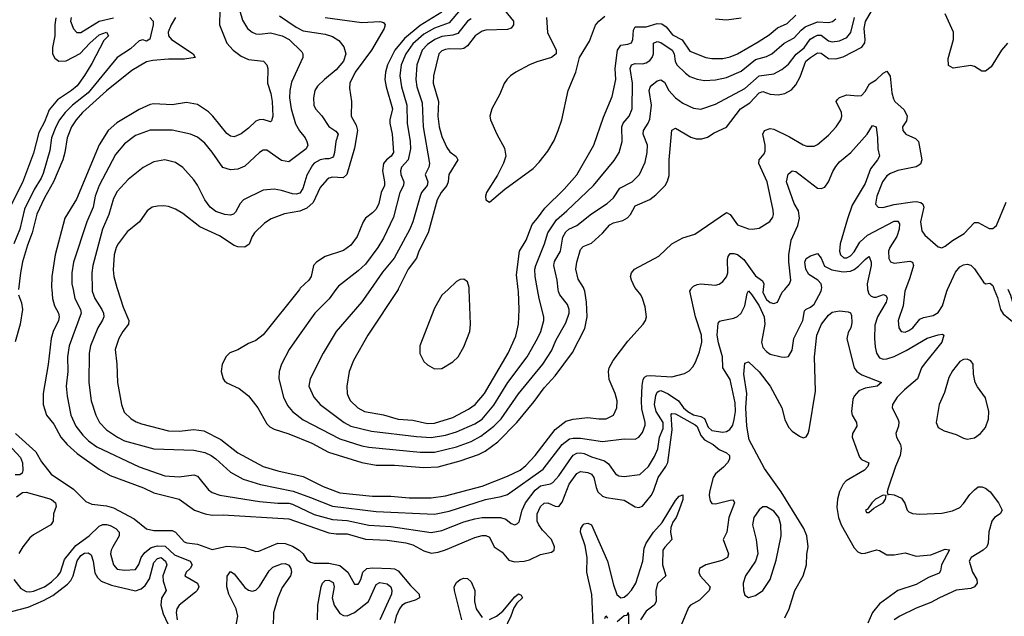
# Model space of a CAD drawing. Header units: inches. Extents: x 1682530 to 1839546, y 640742 to 791647.
# Tile 282 of 656: x 1711215 to 1716613, y 708209 to 711478. Entities that reach past the tile are written whole.
import ezdxf

# ---------------------------------------------------------------- set-up
doc = ezdxf.new("R2010")
doc.units = ezdxf.units.IN
doc.header["$MEASUREMENT"] = 0
doc.layers.add('B7710', color=7, linetype='Continuous')
doc.layers.add('B7711', color=7, linetype='Continuous')

msp = doc.modelspace()

# ---------------------------------------------------------------- linework, layer by layer
at = {"layer": 'B7710', "color": 5}
for points, elevation in [([(1711208.5, 709970), (1711225.6, 709925.6), (1711230.8, 709890), (1711217.8, 709810), (1711190, 709712.7)], 480), ([(1711390.5, 710000), (1711395.3, 709950), (1711406, 709910), (1711427.1, 709870), (1711431.9, 709850), (1711428.3, 709830), (1711398.7, 709770), (1711386.6, 709730), (1711371.5, 709588.5), (1711343.7, 709430), (1711343.9, 709370), (1711362, 709310), (1711401.8, 709261.8), (1711440.6, 709190), (1711475, 709150), (1711530, 709099.8), (1711650, 709014), (1711710, 708980.7), (1711893.2, 708913.3), (1711950, 708884.6), (1712090, 708849.5), (1712173.6, 708790), (1712232.4, 708770), (1712270, 708763.6), (1712330, 708765.2), (1712690, 708742.5), (1712910, 708666.2), (1712950, 708660.5), (1713010, 708660.8), (1713110.4, 708630.4), (1713230, 708626.5), (1713331.3, 708611.3), (1713370, 708599.4), (1713430, 708567), (1713470, 708554.1), (1713510, 708559.5), (1713550, 708572.4), (1713710, 708641), (1713750, 708651.5), (1713770, 708651.6), (1713790, 708641.8), (1713816.3, 708590), (1713860.1, 708560.1), (1713896.9, 708516.9), (1713927.3, 708507.3), (1713980.9, 708510), (1714010, 708518.6), (1714070, 708546.5), (1714130, 708559.7), (1714145.1, 708570), (1714148, 708590), (1714129.9, 708630), (1714081, 708681), (1714060.7, 708710), (1714053, 708730), (1714052.5, 708770), (1714070, 708809.3), (1714090, 708829), (1714110, 708830.1), (1714150, 708811.9), (1714170, 708810.1), (1714190, 708834.5), (1714226.7, 708933.3), (1714270, 708990.8), (1714290, 709001.3), (1714330, 708996), (1714350, 708987.4), (1714362.9, 708970), (1714375, 708915), (1714385.4, 708890), (1714410, 708866.5), (1714430, 708859.1), (1714530, 708844.4), (1714590, 708807.6), (1714610, 708803.8), (1714630, 708812), (1714676.7, 708870), (1714690, 708893.8), (1714716.3, 708970), (1714758.4, 709030), (1714768.2, 709051.8), (1714791.8, 709230), (1714786.1, 709313.9), (1714790, 709319), (1714810, 709317.4), (1714917.7, 709257.7), (1714928.9, 709248.9), (1714950, 709198.5), (1714970, 709175.6), (1715016.3, 709150), (1715050, 709122.1), (1715090, 709104.6), (1715106.3, 709090), (1715106.1, 709070), (1715094.8, 709050), (1715073.8, 709026.2), (1715030.1, 708990), (1715016.8, 708970), (1714996.9, 708890), (1714994.8, 708870), (1715000.8, 708840.8), (1715010, 708827.3), (1715030, 708824.3), (1715110, 708845.7), (1715126.3, 708846.3), (1715134.3, 708830), (1715103.6, 708750), (1715091.5, 708670), (1715072.7, 708630), (1715100.7, 708550), (1715095.8, 708530), (1715065.3, 708514.7), (1714976.5, 708490), (1714942.8, 708470), (1714938.6, 708450), (1714945.1, 708430), (1714999.8, 708370), (1714995.3, 708350), (1714942.3, 708297.7), (1714892.6, 708270), (1714882.4, 708257.6), (1714840.8, 708159.2)], 520), ([(1711507.2, 710000), (1711516.6, 709950), (1711548.4, 709890), (1711552.1, 709870), (1711485.7, 709690), (1711477.1, 709630), (1711477.9, 709550), (1711469.5, 709470), (1711474.6, 709414.6), (1711495.1, 709310), (1711522.8, 709250), (1711560.9, 709200.9), (1711592.6, 709170), (1711637.6, 709137.6), (1711870, 709027.9), (1712010, 708979), (1712090, 708973.3), (1712170, 708983), (1712190, 708976.9), (1712250, 708901.3), (1712270, 708886.5), (1712311.9, 708871.9), (1712530, 708837.9), (1712629.3, 708829.3), (1712690, 708828.9), (1712710, 708823.4), (1712830, 708766.2), (1712930, 708738.2), (1713010, 708734.3), (1713130, 708707.4), (1713250, 708700.8), (1713470, 708668.6), (1713530, 708679.4), (1713650, 708725.9), (1713710, 708743.3), (1713750, 708749.6), (1713850.6, 708750.6), (1713880.7, 708740.8), (1713910, 708716.9), (1713930, 708710.3), (1713943.5, 708716.5), (1713953.1, 708726.9), (1713970.4, 708790), (1713987.3, 708830), (1714040.7, 708899.3), (1714070, 708923.7), (1714126, 708934), (1714138.3, 708941.7), (1714170, 708979.1), (1714240.5, 709079.5), (1714250, 709090.7), (1714270, 709102.3), (1714290, 709104.6), (1714310, 709099.9), (1714350, 709081.6), (1714420.9, 709060.9), (1714443.9, 709043.9), (1714481.5, 708990), (1714499.1, 708979.1), (1714530, 708973.8), (1714615, 708985), (1714663.2, 709030), (1714696.1, 709083.9), (1714713.2, 709126.8), (1714723, 709190), (1714742.7, 709237.3), (1714742.4, 709270), (1714705.1, 709330), (1714695.2, 709370), (1714701.9, 709418.1), (1714710, 709436.8), (1714718.3, 709441.7), (1714730, 709445.1), (1714770, 709428.2), (1714827.7, 709390), (1714855.2, 709350), (1714878.9, 709330), (1714910, 709312.5), (1714950, 709303.2), (1714970, 709292.4), (1714990, 709245.8), (1715010, 709227.1), (1715070, 709217.9), (1715090, 709221.3), (1715108.6, 709231.4), (1715124.2, 709255.8), (1715133.1, 709286.9), (1715138.7, 709330), (1715138.3, 709378.3), (1715110, 709506.3), (1715070.5, 709570.5), (1715067.4, 709630), (1715046.3, 709706.3), (1715039.4, 709750), (1715044.5, 709815.5), (1715054.3, 709825.7), (1715067, 709830), (1715130, 709841.4), (1715150, 709850.8), (1715170.3, 709869.7), (1715189.9, 709910), (1715202.9, 709977.1), (1715210, 709991.5), (1715230, 709970.2), (1715270, 709909.5), (1715297.3, 709850), (1715301, 709810), (1715282.2, 709710), (1715290, 709682.4), (1715310, 709659.3), (1715330, 709645.1), (1715390, 709630.2), (1715410, 709627.9), (1715430, 709632.2), (1715450, 709667.3), (1715459.9, 709730), (1715508.9, 709830), (1715518.4, 709881.6), (1715527.6, 709892.4), (1715550, 709903.3), (1715570, 709919.8), (1715608.4, 709990), (1715610.4, 710000)], 540), ([(1711611.8, 710000), (1711612, 709990), (1711627.4, 709950), (1711666, 709890), (1711674.6, 709870), (1711676.6, 709850), (1711669.6, 709830.4), (1711644.1, 709790), (1711602.7, 709690), (1711596.2, 709650), (1711594.6, 709490), (1711606.1, 709390), (1711632.4, 709310), (1711651.8, 709270), (1711690.2, 709230), (1711750.4, 709190.4), (1711790, 709170.6), (1711950, 709126.5), (1712170, 709118.3), (1712230, 709106.9), (1712264.2, 709090), (1712290, 709070.9), (1712370, 708997.8), (1712440.6, 708960.6), (1712534.4, 708930), (1712713.4, 708893.4), (1712810, 708860.1), (1712930, 708811.4), (1713170, 708781.9), (1713490, 708768.6), (1713570, 708784.9), (1713769, 708849), (1713854.7, 708865.3), (1713890, 708876.6), (1714085.8, 709014.2), (1714189.7, 709150.3), (1714230, 709180.1), (1714250, 709185), (1714290, 709184.2), (1714410, 709165.8), (1714530, 709180.1), (1714590, 709179.1), (1714610, 709190.3), (1714630, 709215.8), (1714643.8, 709256.2), (1714644.7, 709270), (1714626.2, 709346.2), (1714623.7, 709390), (1714627.4, 709472.6), (1714633.6, 709506.4), (1714641.4, 709518.6), (1714653.9, 709526.1), (1714671.5, 709528.5), (1714790, 709520.1), (1714860.4, 709539.6), (1714885.8, 709554.2), (1714905, 709575), (1714919.7, 709600.3), (1714941.6, 709658.4), (1714954.4, 709710), (1714953.1, 709750), (1714920.3, 709850), (1714889.7, 709990), (1714894.2, 710000)], 560), ([(1711751.2, 710000), (1711783, 709903), (1711813.2, 709830), (1711810.7, 709809.3), (1711781.2, 709770), (1711758.8, 709730), (1711737.8, 709670), (1711747.8, 709590), (1711750.2, 709490), (1711773, 709370), (1711787.6, 709327.6), (1711825.3, 709290), (1711853.4, 709273.4), (1711882.8, 709262.8), (1712030, 709225), (1712090, 709223.9), (1712170, 709232.6), (1712224.3, 709224.3), (1712317.9, 709177.9), (1712410, 709104.6), (1712548.9, 709030), (1712630, 709005.7), (1712770, 708974.4), (1712879, 708919), (1712970, 708884.9), (1713150, 708866.7), (1713250, 708867.4), (1713350, 708858.1), (1713470, 708858.5), (1713550, 708869.2), (1713750, 708921.2), (1713890, 708975.7), (1713959.8, 709010), (1713990, 709035), (1714040.8, 709090), (1714150, 709232.8), (1714210, 709277.7), (1714250, 709288.8), (1714330, 709297.3), (1714390, 709290.2), (1714430, 709291.1), (1714470, 709310.3), (1714489, 709350), (1714490.9, 709390), (1714480.4, 709430), (1714446.7, 709506.7), (1714443, 709550), (1714447.1, 709570), (1714469.1, 709610.9), (1714550, 709716.5), (1714634, 709810), (1714646, 709830), (1714651.3, 709850), (1714644.4, 709904.4), (1714629.7, 709950), (1714619.7, 709970), (1714596.2, 710000)], 580), ([(1712748.1, 710000), (1712550, 709750.9), (1712510, 709719.2), (1712470, 709703.5), (1712410, 709668), (1712367.1, 709652.9), (1712347.8, 709632.2), (1712325.5, 709590), (1712319.3, 709550), (1712330.4, 709510), (1712338.6, 709498.6), (1712350, 709487.2), (1712417.4, 709457.4), (1712470, 709415.8), (1712519.7, 709350), (1712570, 709263.2), (1712587.1, 709247.1), (1712610, 709234.4), (1712690, 709208.4), (1712816.4, 709156.4), (1712908.6, 709108.6), (1713090, 709050.6), (1713170, 709036.9), (1713270, 709037), (1713430, 709023.1), (1713510, 709027), (1713630, 709059.6), (1713730, 709094.7), (1713766.8, 709113.2), (1713836.1, 709163.9), (1713940.7, 709270), (1714035.2, 709384.8), (1714090, 709460.9), (1714150, 709526), (1714245.2, 709654.8), (1714313.9, 709786.1), (1714325.5, 709850), (1714322, 709930), (1714312.8, 709990), (1714309.4, 710000)], 620), ([(1712949, 710000), (1712911.6, 709948.4), (1712833.6, 709870), (1712747.3, 709750), (1712693.2, 709670), (1712649.4, 709590.6), (1712637.6, 709550), (1712635.5, 709510), (1712661.4, 709410), (1712683.8, 709363.8), (1712710.2, 709330), (1712770, 709285), (1712970, 709180.6), (1713090, 709143.4), (1713130, 709135.5), (1713410, 709107.3), (1713490, 709108.5), (1713610, 709136.9), (1713690, 709165.6), (1713743.9, 709196.1), (1713815.3, 709250), (1713855, 709290), (1713950, 709427.9), (1714082.9, 709590), (1714130, 709662.6), (1714156.7, 709723.3), (1714210, 709816), (1714226.8, 709870), (1714226.8, 709890), (1714218, 709918), (1714177.2, 709970), (1714168.8, 709988.8), (1714167.6, 710000)], 640), ([(1713138.2, 710000), (1713090, 709930.9), (1712950.7, 709769.3), (1712878.6, 709650), (1712807.3, 709510), (1712800.7, 709470), (1712827.3, 709410), (1712863.2, 709370), (1712994.3, 709270), (1713030, 709250.6), (1713143.3, 709223.3), (1713390, 709193.7), (1713470, 709189.2), (1713550, 709201.7), (1713610, 709219.9), (1713710, 709263.1), (1713750, 709289.6), (1713815.3, 709364.7), (1713890.9, 709490), (1713997.5, 709630), (1714053.7, 709730), (1714072.4, 709770), (1714087.8, 709830), (1714088.5, 709850), (1714062.8, 709950), (1714053.7, 710000)], 660), ([(1713289.8, 710000), (1713123.5, 709750), (1713045, 709610), (1713021.6, 709550), (1713008.4, 709470), (1713010.9, 709430), (1713016.8, 709410), (1713029.4, 709390), (1713069.3, 709350), (1713104.9, 709330), (1713210, 709311.7), (1713290, 709289.2), (1713370, 709282.5), (1713450, 709265.1), (1713490, 709267.7), (1713590, 709297.7), (1713676, 709344), (1713712.9, 709370), (1713763.4, 709430), (1713892.7, 709650), (1713935.6, 709744.4), (1713949.3, 709810), (1713954.1, 709890), (1713949.3, 709989.3), (1713948, 710000)], 680), ([(1713563.9, 710000), (1713530, 709968), (1713490, 709896.3), (1713409.3, 709690), (1713408.5, 709648.5), (1713430, 709604.4), (1713450, 709587), (1713490, 709564.9), (1713530, 709567), (1713590, 709602.8), (1713619.1, 709630), (1713650, 709686), (1713682.8, 709770), (1713686.8, 709810), (1713679.6, 710000)], 720), ([(1715291.9, 710000), (1715290, 709983), (1715310, 709944.1), (1715330, 709928.7), (1715350, 709922.8), (1715369.8, 709930.2), (1715395.9, 709984.1), (1715409.7, 710000)], 560), ([(1715863.1, 710000), (1715870, 709976.5), (1715883.1, 709963.1), (1715898.1, 709958.1), (1715910, 709957.5), (1715951.7, 709971.7), (1715965, 709965), (1715971.3, 709951.3), (1715966.4, 709930), (1715917.6, 709850), (1715904.3, 709804.3), (1715900.8, 709730), (1715904.8, 709684.8), (1715911.8, 709650), (1715930, 709624.8), (1715950, 709618.3), (1715970, 709619.4), (1716010, 709631.4), (1716075.4, 709664.6), (1716190, 709732.3), (1716251.1, 709751.1), (1716273.9, 709753.9), (1716282, 709750), (1716271.4, 709710), (1716173.2, 709590), (1716160.1, 709570), (1716137.4, 709510), (1716065.6, 709450), (1716026.7, 709410), (1715999.5, 709370), (1715998, 709350), (1716030.2, 709290.2), (1716034.3, 709274.3), (1716033.2, 709250), (1716018.9, 709210), (1716022.3, 709190), (1716044.1, 709150), (1716048.6, 709128.6), (1716041.6, 709090), (1716016.1, 709030), (1715976.3, 708910), (1715971.3, 708891.3), (1715974, 708874), (1715982, 708878), (1716010, 708873.4), (1716050, 708855.5), (1716068.8, 708828.8), (1716080.5, 708790), (1716090, 708780.5), (1716110, 708772.2), (1716150, 708767.8), (1716270, 708773.1), (1716330, 708785.7), (1716370, 708805.5), (1716390, 708826), (1716424.3, 708875.7), (1716450, 708901.7), (1716470, 708917.4), (1716490, 708917.8), (1716510.8, 708910.8), (1716536.5, 708890), (1716581.8, 708830), (1716601.7, 708790), (1716590.5, 708770), (1716560.3, 708750), (1716545.2, 708730), (1716528.8, 708671.2), (1716525.7, 708610), (1716517.5, 708590), (1716497.5, 708570), (1716431.3, 708530), (1716421.1, 708510), (1716438.2, 708450), (1716463, 708410), (1716464, 708390), (1716449.6, 708370.4), (1716430, 708360.9), (1716350, 708351.3), (1716257.6, 708310), (1716210, 708283.2), (1716130, 708253.7), (1716040.3, 708210), (1716010.2, 708190)], 540), ([(1716071.3, 710000), (1716067.4, 709990), (1716058.8, 709910), (1716032.3, 709830), (1716034.9, 709790), (1716047.2, 709770), (1716070, 709766.4), (1716090, 709775), (1716111.3, 709790), (1716150, 709836.6), (1716170, 709846), (1716222.9, 709857.1), (1716250, 709873), (1716275.2, 709910), (1716297.9, 709990), (1716302.4, 710000)], 560), ([(1716558.5, 710000), (1716575.6, 709955.6), (1716592.8, 709890), (1716606.6, 709866.6), (1716670, 709815.2), (1716690, 709806.8), (1716706.5, 709813.5), (1716712.1, 709830), (1716706.4, 709850), (1716662, 709922), (1716650, 709967.3), (1716634.3, 710000)], 560), ([(1715410, 708199.5), (1715433.1, 708250), (1715465.7, 708350), (1715510, 708431), (1715528, 708490), (1715530.7, 708549.3), (1715537.9, 708590), (1715531.4, 708648.6), (1715514.6, 708690), (1715390.2, 708890.2), (1715299.3, 709019.3), (1715215.3, 709175.3), (1715201.2, 709250), (1715196.7, 709350), (1715201.3, 709430), (1715185, 709535), (1715190, 709594.8), (1715210, 709603.7), (1715270, 709548.7), (1715329.1, 709470), (1715393.9, 709350), (1715410, 709286.4), (1715430, 709245.5), (1715450, 709223.9), (1715490, 709196.5), (1715510, 709186.5), (1715527.4, 709192.6), (1715538.4, 709210), (1715543.7, 709230), (1715578.3, 709441.7), (1715573.3, 709630), (1715586, 709750), (1715611.9, 709810), (1715650, 709859.5), (1715670, 709874.9), (1715710, 709883.1), (1715757.3, 709877.3), (1715770, 709871.3), (1715776.3, 709856.3), (1715776.7, 709816.7), (1715771.2, 709790), (1715756.5, 709763.5), (1715750.2, 709729.8), (1715791.1, 709570), (1715805.2, 709550), (1715831.9, 709531.9), (1715940.5, 709490), (1715916.3, 709470), (1715850, 709458.2), (1715815.9, 709444.1), (1715790, 709415.7), (1715783, 709397), (1715775.9, 709330), (1715779.1, 709310), (1715802.8, 709270), (1715804, 709250), (1715780.5, 709210), (1715779.4, 709190), (1715819.8, 709079.8), (1715830, 709067.7), (1715870.2, 709050), (1715865.4, 709030), (1715846.5, 709010), (1715747, 708950), (1715730, 708933), (1715710, 708893.3), (1715699.4, 708850), (1715695.5, 708804.5), (1715704.8, 708750), (1715719.1, 708710), (1715790, 708584.5), (1715810, 708561), (1715830, 708553.1), (1715850, 708554.3), (1715911.9, 708571.9), (1715930, 708569.1), (1715970, 708545.2), (1716010, 708545.6), (1716070, 708555.9), (1716130, 708538.8), (1716210, 708544.8), (1716290, 708575.6), (1716312.5, 708572.5), (1716269.1, 708490.9), (1716262.7, 708457.3), (1716255.4, 708444.6), (1716198.5, 708421.5), (1716130, 708383.2), (1716029.3, 708350.7), (1715930, 708276.4), (1715891.1, 708230), (1715864.5, 708170)], 520), ([(1711192.2, 709210), (1711303.9, 709110), (1711334.8, 709054.8), (1711387.9, 708987.9), (1711510, 708905.7), (1711577.6, 708837.6), (1711610, 708822.9), (1711690, 708814.2), (1711730, 708802.9), (1711842.3, 708742.3), (1711910, 708688), (1711950, 708678.8), (1712050, 708678), (1712070, 708668.9), (1712117, 708617), (1712131, 708611), (1712190, 708603.4), (1712270, 708575.3), (1712350, 708592), (1712450, 708585.8), (1712510, 708564.2), (1712525.3, 708565.3), (1712630, 708609.1), (1712670, 708607.4), (1712710, 708592.1), (1712747.4, 708570), (1712768.4, 708550), (1712790, 708518.8), (1712810, 708504.3), (1712830, 708500.1), (1712910, 708499.5), (1712970, 708486.4), (1713013.5, 708450), (1713050, 708384.6), (1713070, 708384.4), (1713074.8, 708390), (1713085.5, 708410), (1713095.5, 708450), (1713118, 708470), (1713150, 708473.8), (1713250, 708471.2), (1713270, 708467.9), (1713290, 708457.3), (1713357.5, 708377.5), (1713406, 708330), (1713407.1, 708310), (1713383.9, 708296.1), (1713330, 708279.9), (1713310, 708267.6), (1713296.4, 708250), (1713279.3, 708210), (1713269.6, 708170)], 480), ([(1711150, 709153.1), (1711219.1, 709079.1), (1711230.5, 709050), (1711232.1, 709007.9), (1711227.8, 708992.2), (1711216, 708984), (1711190, 708983.9)], 460), ([(1711197.6, 708862.4), (1711230, 708887.1), (1711250, 708889.2), (1711374.5, 708854.5), (1711390, 708849.2), (1711411.4, 708830), (1711415.2, 708810), (1711400.8, 708770), (1711398, 708730), (1711385.3, 708710), (1711290, 708655.4), (1711270, 708639.3), (1711232.1, 708590), (1711210, 708552.6)], 460), ([(1714361.5, 708130), (1714352.7, 708327.3), (1714324, 708450), (1714326.3, 708530), (1714315.2, 708595.2), (1714289.9, 708670), (1714292.4, 708690), (1714304.6, 708710), (1714310, 708715.9), (1714330, 708718.3), (1714350.1, 708710), (1714438.1, 708510), (1714470, 708380.3), (1714488.7, 708328.7), (1714510, 708310.1), (1714530, 708314.2), (1714550, 708329.1), (1714570, 708352.3), (1714593.9, 708390), (1714631.2, 708510), (1714638.3, 708581.7), (1714649.9, 708610), (1714690, 708668.8), (1714737.5, 708722.5), (1714810, 708842.4), (1714830, 708867.6), (1714850, 708873.4), (1714850, 708847.8), (1714830, 708791.2), (1714814.5, 708750), (1714796.4, 708723.6), (1714784.6, 708695.4), (1714782.7, 708670), (1714790.2, 708630), (1714752.2, 708587.8), (1714742, 708570), (1714739, 708490), (1714758.1, 708430), (1714712.6, 708387.4), (1714703.1, 708350), (1714704.3, 708290), (1714693.4, 708270), (1714650, 708237.5), (1714618.2, 708190)], 480), ([(1711182.4, 708410), (1711221.4, 708361.4), (1711250, 708345.2), (1711270, 708342.4), (1711290, 708346.1), (1711350, 708370.5), (1711390, 708397.3), (1711424.5, 708430), (1711438.5, 708450), (1711460.2, 708519.8), (1711523.4, 708596.6), (1711595.8, 708650), (1711650, 708702.3), (1711670, 708711.2), (1711690, 708711.6), (1711710, 708706), (1711742.3, 708690), (1711760.4, 708670), (1711760.1, 708650), (1711724.8, 708590), (1711715.5, 708570), (1711713.4, 708550), (1711730, 708490.5), (1711750, 708467.6), (1711790, 708460.9), (1711850, 708464.7), (1711867.7, 708492.3), (1711881.2, 708530), (1711901.6, 708558.4), (1711935, 708585), (1711970, 708595.2), (1712012.3, 708592.3), (1712064.5, 708544.5), (1712149.2, 708510), (1712159.8, 708490), (1712149.3, 708470), (1712127.1, 708450), (1712120.3, 708430), (1712189.3, 708390), (1712197.7, 708370), (1712188.5, 708350), (1712179, 708341), (1712089.3, 708270), (1712076.8, 708250), (1712072.1, 708230), (1712079, 708190)], 460), ([(1711170, 708235.6), (1711261, 708259), (1711345.1, 708294.9), (1711396.7, 708323.3), (1711476.2, 708383.8), (1711494.9, 708405.1), (1711507.9, 708430), (1711530, 708512.4), (1711550, 708541.4), (1711570, 708555), (1711590, 708557.1), (1711605.9, 708545.9), (1711617.7, 708510), (1711627, 708447), (1711640.9, 708420.9), (1711661.5, 708401.5), (1711719.1, 708379.1), (1711850, 708347.8), (1711881.7, 708358.3), (1711903.4, 708376.6), (1711926.5, 708413.5), (1711950, 708502.9), (1711970, 708526), (1711990, 708530.9), (1712014.7, 708510), (1712021.5, 708490), (1711999.9, 708430), (1712001.5, 708401.5), (1712017.6, 708350), (1711992.3, 708307.7), (1711988.9, 708270), (1712002, 708222), (1712039.7, 708139.7)], 440), ([(1712375.4, 708024.6), (1712410.9, 708210), (1712401.6, 708250), (1712361.9, 708330), (1712349.9, 708370), (1712352.3, 708427.7), (1712370, 708453.1), (1712390, 708441.7), (1712450, 708367.2), (1712470, 708352.4), (1712490, 708346.1), (1712510, 708352.3), (1712530, 708370.9), (1712582.3, 708457.7), (1712602.2, 708477.8), (1712650, 708496.8), (1712670, 708497.3), (1712690, 708489), (1712701.7, 708470), (1712705.1, 708450), (1712699.8, 708430), (1712654, 708366), (1712631, 708310), (1712606.8, 708226.8), (1712604.8, 708150)], 460), ([(1712847, 708190), (1712849.6, 708270), (1712866.9, 708370), (1712875.2, 708390), (1712890, 708404.3), (1712910, 708407.1), (1712933.8, 708393.8), (1712939.2, 708370), (1712928.9, 708310), (1712938.8, 708270), (1712970, 708223.9), (1712990, 708212.1), (1713010, 708210.7), (1713050, 708228.7), (1713126.8, 708290), (1713170, 708382.3), (1713190, 708393.2), (1713230, 708387.2), (1713250.1, 708370), (1713256.1, 708350), (1713253.2, 708330), (1713189.1, 708190)], 460), ([(1713638.7, 708190), (1713598.8, 708350), (1713596.8, 708370), (1713610, 708394.2), (1713630, 708409.3), (1713650, 708416.8), (1713670, 708415.1), (1713690, 708397.1), (1713709.6, 708350), (1713709.3, 708290), (1713718.4, 708250), (1713750, 708201.7)], 480), ([(1713790, 708190.6), (1713830, 708210.1), (1713863, 708237.1), (1713930, 708315.6), (1713950, 708330.7), (1713964.8, 708324.8), (1713971.9, 708310), (1713939.8, 708280.2), (1713924.4, 708255.6), (1713908.5, 708210), (1713869.4, 708129.4)], 480), ([(1714423.8, 708196.2), (1714428.5, 708211.5), (1714438, 708198)], 460), ([(1714490, 708179.9), (1714530, 708213.4), (1714544.9, 708215.1), (1714550.2, 708230.2), (1714552.8, 708212.9), (1714552.7, 708130)], 460)]:
    msp.add_lwpolyline(points, dxfattribs=dict(at, elevation=elevation))
for points, elevation in [([(1716410, 709618.4), (1716390, 709615.6), (1716370, 709604.5), (1716330, 709554.5), (1716310, 709518), (1716284.6, 709435.4), (1716256.5, 709370), (1716240.3, 709270), (1716250, 709244), (1716284.2, 709224.2), (1716350, 709204.4), (1716390, 709183.8), (1716410, 709179.3), (1716450, 709186), (1716483.7, 709210), (1716510, 709242.8), (1716526.3, 709290), (1716528.3, 709330), (1716510, 709406), (1716465.6, 709465.6), (1716454.3, 709490), (1716443.9, 709536.1), (1716442, 709590), (1716430, 709609.2)], 560), ([(1715950, 708873.2), (1715907.3, 708850), (1715887.3, 708830), (1715864, 708796), (1715852, 708790), (1715858, 708778), (1715870, 708778), (1715898.6, 708801.4), (1715949.2, 708830), (1715961.2, 708850), (1715966, 708870)], 540), ([(1715310, 708808.2), (1715290, 708808), (1715270, 708792.6), (1715239.6, 708750), (1715233.6, 708710), (1715252.8, 708630), (1715261.6, 708550), (1715248.5, 708510), (1715194.9, 708430), (1715182.4, 708390), (1715183.8, 708350), (1715190, 708324.7), (1715210, 708310.8), (1715250, 708322), (1715289.3, 708350), (1715330, 708411), (1715363.3, 708516.7), (1715389.8, 708650.2), (1715388.9, 708710), (1715376.8, 708750), (1715350, 708784.4)], 540)]:
    msp.add_lwpolyline(points, close=True, dxfattribs=dict(at, elevation=elevation))
at = {"layer": 'B7711', "color": 5}
for points, elevation in [([(1712404.2, 711590), (1712435.6, 711475.6), (1712463.2, 711430), (1712488.9, 711408.9), (1712510, 711401), (1712530, 711397.8), (1712590, 711405.4), (1712654.6, 711390), (1712691.7, 711370), (1712762, 711302), (1712767.1, 711290), (1712766.4, 711270), (1712704.8, 711135.2), (1712695.3, 711090), (1712693.7, 711050), (1712703.1, 710990), (1712727, 710907), (1712748.3, 710868.3), (1712780.7, 710830), (1712790.1, 710810.1), (1712794.6, 710790), (1712786.4, 710770), (1712690, 710699.2), (1712650, 710706.3), (1712570, 710762.7), (1712550, 710762.3), (1712530, 710749.8), (1712450, 710675), (1712410, 710658.6), (1712370, 710655), (1712328.6, 710668.6), (1712270, 710752.1), (1712230, 710800.4), (1712190, 710834.6), (1712150.5, 710850.5), (1712050, 710872.1), (1711930, 710872.8), (1711850, 710842.9), (1711790, 710798), (1711740.6, 710739.4), (1711651.1, 710568.9), (1711628.6, 710510), (1711618.1, 710450), (1711583.3, 710370), (1711510.1, 710150), (1711501.2, 710090), (1711501.5, 710030), (1711507.2, 710000)], 540), ([(1714309.4, 710000), (1714306, 710010), (1714276.1, 710056.1), (1714264.5, 710110), (1714270.5, 710150), (1714290, 710218.7), (1714305.2, 710234.8), (1714350, 710252.6), (1714410, 710307.8), (1714450, 710353), (1714470, 710364.3), (1714522.4, 710377.6), (1714547.8, 710392.2), (1714563.7, 710410), (1714590, 710457.5), (1714670, 710493), (1714702.3, 710517.7), (1714753.5, 710570), (1714766.9, 710593.1), (1714775.3, 710624.7), (1714776.2, 710710), (1714790, 710873), (1714810, 710882.6), (1714894.9, 710834.9), (1714924.5, 710824.5), (1714955.8, 710824.2), (1714986.6, 710833.4), (1715022.4, 710857.6), (1715090.8, 710889.2), (1715167.6, 710990), (1715218, 711022), (1715270, 711077.5), (1715290, 711085), (1715330.1, 711070.1), (1715373.2, 711066.8), (1715410, 711073.9), (1715446, 711094), (1715470, 711121.6), (1715495, 711165), (1715525.6, 711250), (1715550, 711271.6), (1715590, 711297.1), (1715610, 711293.8), (1715650, 711264.8), (1715690, 711262.8), (1715730, 711274.4), (1715832.9, 711327.1), (1715849.1, 711350.9), (1715851.4, 711370), (1715845.1, 711430), (1715852.4, 711467.6), (1715910, 711569.2)], 620), ([(1711412.7, 711487.3), (1711406.6, 711450), (1711408.4, 711390), (1711395.3, 711324.7), (1711395.3, 711290), (1711406.9, 711266.9), (1711430, 711251.4), (1711470, 711252.5), (1711546.7, 711293.3), (1711598.8, 711350), (1711650, 711395.1), (1711690.1, 711410.1), (1711701.3, 711390), (1711676.5, 711363.5), (1711610, 711237.4), (1711570, 711171.2), (1711530, 711116.1), (1711499.2, 711090), (1711421.8, 711038.2), (1711375.9, 710984.1), (1711350, 710917.7), (1711319.9, 710860.1), (1711290, 710746.3), (1711230, 710584.8), (1711164.5, 710455.5)], 440), ([(1711928.6, 711490), (1711945.8, 711470), (1711946.8, 711450), (1711928.4, 711371.6), (1711910, 711361.1), (1711890, 711367.7), (1711870, 711362.5), (1711821.8, 711318.2), (1711748.8, 711271.2), (1711590, 711077.1), (1711505, 711010), (1711463.8, 710970), (1711433.4, 710930), (1711413, 710890), (1711390.1, 710830), (1711379.7, 710760.3), (1711344.1, 710635.9), (1711333.1, 710610), (1711293.5, 710546.5), (1711240.6, 710439.4), (1711216, 710330), (1711182.4, 710250)], 460), ([(1712069.7, 711490.3), (1712044.8, 711450), (1712028.4, 711410), (1712030.9, 711390), (1712046.3, 711370), (1712166.7, 711290), (1712176.4, 711270), (1712119.3, 711260.7), (1712030, 711261.6), (1711944.9, 711255.1), (1711910, 711246.5), (1711830, 711198.6), (1711690, 711087.9), (1711558.5, 710970), (1711524.5, 710930), (1711498.2, 710890), (1711474.7, 710830), (1711462.6, 710750), (1711451.6, 710710), (1711401, 710590), (1711350, 710502.2), (1711308.7, 710411.3), (1711282.8, 710310), (1711257, 710243), (1711230.1, 710150.1), (1711218.6, 710090), (1711208.7, 710000)], 480), ([(1712311.9, 711530), (1712310.7, 711450), (1712351.2, 711350), (1712384.5, 711310), (1712430, 711278), (1712470, 711260.4), (1712550.7, 711250.7), (1712570.2, 711230), (1712574.5, 711210), (1712574.2, 711130), (1712592.7, 711072.7), (1712599.8, 711030), (1712602.7, 710950), (1712595.9, 710924.1), (1712590, 710918.9), (1712550.5, 710930.4), (1712528.7, 710930), (1712510, 710922), (1712470, 710882.6), (1712430, 710852.9), (1712390, 710835.5), (1712370, 710838.8), (1712350, 710853.8), (1712274.5, 710950), (1712250, 710973.5), (1712190, 711012.7), (1712130, 711024), (1712050, 711011.4), (1711950, 711017.4), (1711930, 711013.5), (1711870, 710986), (1711748.2, 710911.8), (1711699.4, 710870), (1711650, 710792.7), (1711525.8, 710494.2), (1711461.5, 710390), (1711408.6, 710190), (1711390.6, 710070), (1711389.6, 710009.6), (1711390.5, 710000)], 520), ([(1711496.6, 711490), (1711493.1, 711470), (1711510, 711427.6), (1711528.1, 711408.1), (1711550, 711407), (1711650, 711469.8), (1711730, 711488.6)], 460), ([(1712639.7, 711499.7), (1712730, 711437.2), (1712770, 711416), (1712890, 711398), (1712930, 711385.6), (1712964.2, 711364.2), (1712992.6, 711330), (1713003.2, 711290), (1712991, 711250), (1712950, 711202.5), (1712885.2, 711150), (1712847.2, 711112.8), (1712833.2, 711090), (1712825.2, 711050), (1712827.5, 711010), (1712836.5, 710990), (1712871.3, 710951.3), (1712910, 710893.2), (1712947.9, 710867.9), (1712960.2, 710850), (1712947.9, 710810), (1712941.2, 710750), (1712934.6, 710730), (1712930, 710723.1), (1712910, 710714.9), (1712890, 710715.9), (1712862.4, 710710), (1712830, 710691.5), (1712819.5, 710680.5), (1712790, 710625.3), (1712766.9, 710553.1), (1712750, 710528), (1712730, 710521.6), (1712710, 710522.7), (1712650, 710542.3), (1712610, 710549.8), (1712550, 710542.8), (1712441.3, 710490), (1712422.8, 710470), (1712397.2, 710422.8), (1712387.2, 710412.8), (1712370, 710406.4), (1712339.3, 710410), (1712290, 710427.7), (1712259.3, 710450), (1712229.1, 710490), (1712190.5, 710570.5), (1712170, 710601.1), (1712110, 710667.4), (1712070, 710696.2), (1712010, 710709.8), (1711950, 710698.8), (1711892.5, 710667.5), (1711810, 710601.4), (1711750, 710536.1), (1711730, 710498.9), (1711703.1, 710410), (1711669, 710330), (1711615.4, 710130), (1711609.6, 710090), (1711611.8, 710000)], 560), ([(1712890, 711490.1), (1713090, 711462.5), (1713190, 711467.8), (1713210, 711463.1), (1713218.4, 711450), (1713212.3, 711430), (1713143.2, 711310), (1713053.9, 711190), (1713024.7, 711130), (1713022.7, 711102.7), (1713033.4, 711030), (1713031.9, 710950), (1713060.3, 710900.3), (1713067.2, 710870), (1713050, 710774.7), (1713008.8, 710630), (1712989.1, 710610.9), (1712930, 710614.6), (1712910.1, 710609.9), (1712898.9, 710601.1), (1712862.5, 710557.5), (1712823.9, 710476.1), (1712790, 710444.7), (1712750, 710428.5), (1712666.2, 710413.8), (1712593.5, 710386.5), (1712556.3, 710363.7), (1712501.7, 710310), (1712488.9, 710290), (1712473.1, 710246.9), (1712450, 710232.2), (1712410, 710232.7), (1712390, 710240.6), (1712310, 710294), (1712202.2, 710342.2), (1712110, 710416.2), (1712070, 710439.8), (1712030, 710454), (1712003, 710457), (1711970, 710456.8), (1711940.7, 710450), (1711914, 710430), (1711871.8, 710370), (1711804.8, 710315.2), (1711755.5, 710250), (1711744.1, 710230), (1711732.1, 710190), (1711727.6, 710107.6), (1711731.6, 710070), (1711747.9, 710010), (1711751.2, 710000)], 580), ([(1713530, 711518.9), (1713410, 711446.4), (1713324.6, 711375.4), (1713271.8, 711310), (1713231.1, 711230), (1713219.7, 711190), (1713217.4, 711150), (1713224.5, 711110), (1713258.8, 710990), (1713244.1, 710930), (1713243.4, 710910), (1713256.9, 710850), (1713264, 710750), (1713252.4, 710730), (1713225.1, 710710), (1713210.1, 710690), (1713204.2, 710650), (1713215.9, 710590), (1713215.5, 710570), (1713197.5, 710530), (1713183.9, 710470), (1713170, 710439.8), (1713150, 710418.9), (1713110.1, 710389.9), (1713097.2, 710370), (1713064.7, 710290), (1713030, 710241.4), (1712990, 710213.5), (1712890, 710179.8), (1712842, 710150), (1712825.7, 710130), (1712812.9, 710070), (1712800.7, 710050), (1712753.4, 710006.7), (1712748.1, 710000)], 620), ([(1713630, 711531.6), (1713570, 711461), (1713490, 711430.8), (1713430, 711399.3), (1713370, 711346), (1713332.7, 711290), (1713305.6, 711230), (1713298.8, 711170), (1713308, 711110), (1713337.2, 711010), (1713339.1, 710910), (1713355.3, 710810), (1713356.8, 710770), (1713344.2, 710710), (1713309, 710670), (1713302.2, 710650), (1713304.5, 710630), (1713320.4, 710590), (1713318.4, 710570), (1713298.2, 710530), (1713263.8, 710396.2), (1713210, 710280.4), (1713178.3, 710230), (1713110, 710138.4), (1713070, 710101.7), (1712962, 710018), (1712949, 710000)], 640), ([(1713690, 711481.8), (1713670, 711469.3), (1713617.6, 711402.4), (1713590, 711393), (1713530, 711385.7), (1713490.1, 711370), (1713450, 711342.1), (1713421.8, 711310), (1713392.6, 711230), (1713387.3, 711150), (1713391.9, 711110), (1713421.7, 711021.7), (1713427.2, 710890), (1713460.9, 710690), (1713457.7, 710670), (1713438.2, 710630), (1713452.8, 710590), (1713448.9, 710570), (1713418.8, 710530), (1713410.1, 710510), (1713370.1, 710370), (1713353.2, 710330), (1713268.6, 710171.4), (1713204.8, 710095.2), (1713138.2, 710000)], 660), ([(1713872.5, 711530), (1713922.9, 711470), (1713922.5, 711450), (1713910, 711432.2), (1713890, 711423.7), (1713770, 711420.1), (1713750, 711415.5), (1713712.8, 711390), (1713670, 711334.5), (1713650, 711320.4), (1713630, 711316.2), (1713570, 711318.6), (1713550, 711315.4), (1713530, 711307.3), (1713513.4, 711290), (1713484.6, 711170), (1713481.9, 711130), (1713511.1, 711030), (1713507.9, 710950), (1713514.5, 710890), (1713530, 710837.4), (1713557.5, 710777.5), (1713573.7, 710753.7), (1713607.4, 710727.4), (1713617.5, 710710), (1713566.9, 710630), (1713565, 710590), (1713557.1, 710570), (1713526.1, 710530), (1713503.8, 710490), (1713454.3, 710310), (1713403.4, 710210), (1713389.6, 710170.4), (1713343.9, 710110), (1713290, 710000.3), (1713289.8, 710000)], 680), ([(1714104, 711490), (1714108, 711408), (1714156.5, 711310), (1714155.8, 711290), (1714130.4, 711270), (1714050, 711246.8), (1714010, 711229.8), (1713934.6, 711190), (1713906.3, 711170), (1713887.2, 711152.8), (1713871.3, 711128.7), (1713846.5, 711070), (1713802.9, 710990), (1713792.8, 710950), (1713795.4, 710930), (1713831, 710850), (1713873, 710773), (1713879.5, 710730), (1713868, 710692), (1713834.7, 710625.3), (1713774.9, 710530), (1713768.8, 710510), (1713770.7, 710490.7), (1713790, 710478.8), (1713874.7, 710550), (1714030, 710662.8), (1714063.3, 710696.7), (1714110, 710758.2), (1714144.7, 710815.3), (1714167.6, 710870), (1714186.5, 710930), (1714222.4, 711090), (1714263.7, 711190), (1714284.8, 711270), (1714339.7, 711360.3), (1714372.5, 711447.5), (1714389.6, 711470.4), (1714423, 711497.1)], 720), ([(1713948, 710000), (1713938.9, 710078.9), (1713954.9, 710210), (1713991.1, 710270), (1714024, 710356), (1714054.6, 710390), (1714094.1, 710445.9), (1714200.6, 710550), (1714270, 710628.5), (1714362.9, 710790), (1714416.2, 710943.8), (1714463.2, 711056.8), (1714483.2, 711150), (1714480.5, 711210), (1714492.2, 711310), (1714510, 711338.5), (1714550, 711343.4), (1714568.8, 711351.2), (1714575.8, 711370), (1714580.3, 711419.7), (1714590, 711439.1), (1714650, 711438.4), (1714710, 711457.5), (1714734.8, 711454.8), (1714759.5, 711439.5), (1714794.3, 711394.3), (1714848, 711368), (1714890, 711304.8), (1714976.3, 711270), (1715010, 711264.6), (1715070, 711265.2), (1715110, 711274.6), (1715150, 711290.6), (1715263.3, 711356.7), (1715324.6, 711395.4), (1715370, 711433.9), (1715422.8, 711457.2), (1715470, 711503.6)], 680), ([(1714053.7, 710000), (1714041, 710070), (1714040.2, 710110), (1714044.7, 710130), (1714092.4, 710250), (1714111.2, 710310), (1714158.1, 710381.9), (1714215, 710430), (1714361.8, 710570), (1714473.9, 710706.1), (1714501, 710750), (1714518.8, 710810), (1714516.4, 710890), (1714523.6, 710910), (1714556.1, 710950), (1714572.2, 710990), (1714575.2, 711130), (1714562.8, 711210), (1714569.9, 711230.1), (1714590, 711237.1), (1714630, 711235.9), (1714650, 711241.3), (1714670, 711255), (1714682.5, 711270), (1714690.5, 711290), (1714690.8, 711349.2), (1714710, 711359), (1714730, 711352.7), (1714791.9, 711310), (1714803, 711290), (1714808.2, 711250), (1714817, 711230), (1714864.5, 711184.5), (1714890, 711167.1), (1714930, 711152.2), (1714970, 711145.1), (1715030, 711147.7), (1715090, 711160.7), (1715170, 711195.5), (1715250, 711259.4), (1715310, 711275.4), (1715339.3, 711290), (1715406.6, 711350), (1715461.5, 711378.5), (1715498.7, 711421.3), (1715522, 711438), (1715590, 711465.5), (1715650, 711463.4), (1715671.6, 711468.4), (1715690, 711482.7)], 660), ([(1714167.6, 710000), (1714162.1, 710050), (1714143.4, 710130), (1714147.8, 710152.2), (1714180.7, 710210), (1714193.6, 710286.4), (1714210, 710315), (1714225, 710330), (1714270, 710350.8), (1714350, 710413.6), (1714435.1, 710470), (1714470, 710502.2), (1714506, 710554), (1714572.3, 710590), (1714614, 710630), (1714643.4, 710696.6), (1714654.7, 710750), (1714656.5, 710790), (1714633.4, 710850), (1714634.6, 710870), (1714661.1, 710910), (1714670, 710933.4), (1714678.2, 711010), (1714666.9, 711090), (1714671.2, 711108.8), (1714680, 711120), (1714710, 711142), (1714730, 711149), (1714750, 711135.3), (1714774.7, 711090), (1714811.1, 711050), (1714850, 711020.9), (1714910, 710992.8), (1714950, 710987.6), (1715030, 711015.3), (1715190, 711100.1), (1715270, 711171.1), (1715350, 711182.1), (1715394.3, 711205.7), (1715430, 711233.7), (1715471.9, 711288.1), (1715515.5, 711324.5), (1715549.7, 711370.3), (1715570, 711384.5), (1715590, 711392.7), (1715610, 711392.5), (1715650, 711362.7), (1715670, 711356.4), (1715710, 711361.6), (1715750, 711379.8), (1715772.1, 711407.9), (1715792.5, 711490)], 640), ([(1715030, 711481.9), (1715090, 711477.6), (1715170, 711487.8)], 720), ([(1716630.1, 711350), (1716597.6, 711310), (1716541, 711219), (1716510, 711195.6), (1716490, 711195.1), (1716450, 711220.5), (1716430, 711226.9), (1716332.6, 711212.6), (1716307.2, 711227.2), (1716304.8, 711264.8), (1716335, 711370), (1716335.3, 711410), (1716288.9, 711510)], 580), ([(1714596.2, 710000), (1714588.4, 710010), (1714568.5, 710050), (1714564.4, 710070), (1714568.9, 710091.1), (1714586, 710110), (1714718.3, 710181.7), (1714790, 710249.2), (1714850, 710282.2), (1714917.3, 710302.7), (1715090, 710421), (1715110, 710411.1), (1715150, 710353.2), (1715210, 710331.3), (1715230.9, 710329.1), (1715270, 710334.9), (1715327.2, 710372.7), (1715344, 710396), (1715348, 710410), (1715346.6, 710433.4), (1715312.6, 710590), (1715267.4, 710690), (1715269.8, 710710), (1715296.9, 710743.1), (1715302.6, 710757.4), (1715301.8, 710790), (1715289.4, 710850), (1715297.8, 710870), (1715330, 710880.8), (1715350, 710878.3), (1715435.9, 710835.9), (1715510, 710791.8), (1715530, 710785.2), (1715570, 710785.6), (1715590, 710794), (1715650, 710845), (1715690.6, 710890), (1715716.8, 710930), (1715722.1, 710950), (1715721.1, 710970), (1715691.7, 711030), (1715699.2, 711040.8), (1715710, 711050.8), (1715750, 711065.6), (1715810, 711060.4), (1715830, 711063.2), (1715850, 711084.4), (1715873.4, 711126.6), (1715911.6, 711148.4), (1715950, 711184.1), (1715970, 711196.1), (1715988.3, 711168.3), (1715996.8, 711076.8), (1716005.1, 711045.1), (1716013.8, 711030), (1716063.6, 710983.6), (1716081.6, 710950), (1716076.4, 710923.6), (1716055.8, 710890), (1716056.4, 710870), (1716073.4, 710850), (1716126.2, 710826.2), (1716142.8, 710810), (1716161.4, 710710), (1716153.4, 710686.6), (1716130, 710670.7), (1716030, 710651), (1715990, 710635.5), (1715970, 710622.3), (1715945.5, 710590), (1715914.5, 710510), (1715907.6, 710467.6), (1715922, 710450), (1715947.8, 710447.8), (1716010, 710465.7), (1716110, 710480.4), (1716130, 710482), (1716155.8, 710475.8), (1716166.7, 710466.7), (1716172.4, 710450), (1716153.6, 710370), (1716160.5, 710320.5), (1716177.2, 710297.2), (1716250, 710232.6), (1716270, 710227.2), (1716290, 710236.9), (1716330, 710267.4), (1716394.2, 710305.8), (1716450, 710366), (1716470, 710366.3), (1716530, 710333.6), (1716550, 710334.3), (1716559.3, 710340.7), (1716569.8, 710350.2), (1716622.7, 710477.3)], 580), ([(1715409.7, 710000), (1715435.6, 710030), (1715442.5, 710050), (1715431.2, 710151.2), (1715431.5, 710190), (1715445.6, 710270), (1715482.1, 710350), (1715489.9, 710390), (1715484.8, 710430), (1715461.5, 710470), (1715419.5, 710590), (1715428.4, 710631.6), (1715450, 710649), (1715470, 710645.8), (1715590, 710554.7), (1715610, 710552.4), (1715630, 710560.8), (1715650, 710588.7), (1715673.4, 710646.6), (1715690, 710673.6), (1715710, 710698.5), (1715772.4, 710750), (1715861, 710850), (1715890, 710898), (1715910, 710891.3), (1715918.1, 710830), (1715919.1, 710770), (1715928.4, 710730), (1715918.2, 710710), (1715879.4, 710660.6), (1715850, 710580.6), (1715779.2, 710460.8), (1715752.8, 710387.2), (1715713.6, 710250), (1715709.4, 710210), (1715715.2, 710190), (1715733.7, 710173.7), (1715750, 710172.6), (1715770, 710183.7), (1715790, 710206.4), (1715821.1, 710258.9), (1715863.3, 710296.7), (1716010, 710373.1), (1716030, 710374.3), (1716038.9, 710358.9), (1716037.8, 710330), (1716023.6, 710290), (1715986.4, 710230), (1715979, 710210), (1715980.5, 710170), (1715990, 710151.6), (1716010, 710143.8), (1716094.6, 710154.6), (1716109.3, 710149.3), (1716114.8, 710130), (1716096.1, 710063.9), (1716071.3, 710000)], 560), ([(1714894.2, 710000), (1714896, 710004), (1714910, 710017), (1714930, 710026), (1714950, 710030.3), (1715030, 710022.6), (1715050, 710028.5), (1715070, 710043.1), (1715090, 710068.4), (1715098, 710090), (1715095.4, 710164.6), (1715099.2, 710180.8), (1715110, 710196.1), (1715130, 710196.3), (1715150.5, 710190.5), (1715184.4, 710164.4), (1715250, 710073.5), (1715286.8, 710046.8), (1715295.3, 710030), (1715291.9, 710000)], 560), ([(1715610.4, 710000), (1715612.5, 710010), (1715609.9, 710030), (1715590.5, 710050.5), (1715541.9, 710081.9), (1715524.6, 710110), (1715520.6, 710150), (1715526.2, 710170), (1715550, 710184.3), (1715590, 710195.9), (1715610, 710171.2), (1715627.3, 710127.3), (1715667.2, 710107.2), (1715730, 710096), (1715770, 710100.4), (1715790.5, 710109.5), (1715813.6, 710126.4), (1715850, 710164.6), (1715870, 710179.6), (1715874.7, 710174.7), (1715882.8, 710150), (1715883.3, 710130), (1715861.1, 710030), (1715862.4, 710002.4), (1715863.1, 710000)], 540), ([(1716302.4, 710000), (1716345.5, 710094.5), (1716370, 710123.6), (1716390, 710135.2), (1716410, 710137.6), (1716430, 710132.3), (1716450, 710112.9), (1716499, 710039), (1716510, 710030.6), (1716534, 710034), (1716550, 710022), (1716558.5, 710000)], 560), ([(1713679.6, 710000), (1713679.3, 710010), (1713670, 710040.9), (1713650, 710056.3), (1713630, 710054.7), (1713610, 710043.5), (1713563.9, 710000)], 720)]:
    msp.add_lwpolyline(points, dxfattribs=dict(at, elevation=elevation))

doc.saveas('drawing.dxf')
